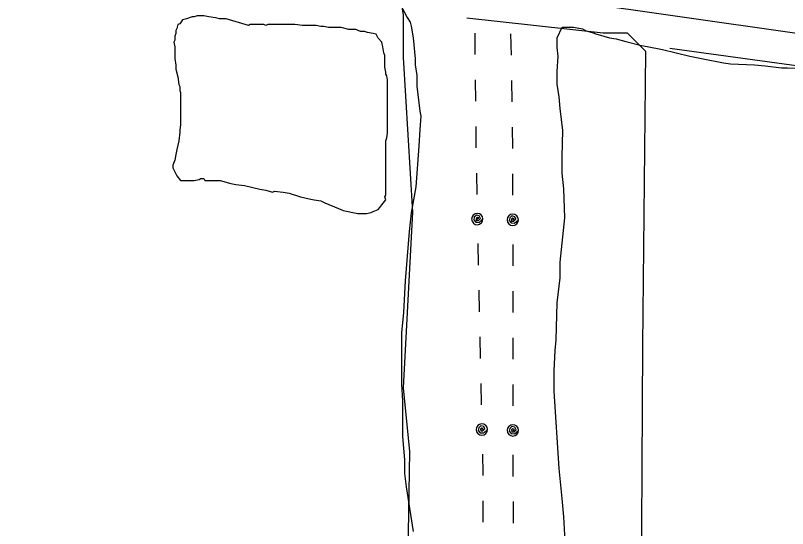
# Model space of a CAD drawing. Extents: x 3715084 to 3753216, y 488173 to 513963.
# Drawn here: x 3744407 to 3745633, y 497137 to 497951 of the extents above; entities that cross this region are included whole.
import ezdxf

# ---------------------------------------------------------------- set-up
doc = ezdxf.new("R2010")
doc.units = 0
for name, color, linetype in [('V-GRID-MAJR', 7, 'Continuous'), ('V-RAIL-TRAK', 7, 'Continuous'), ('V-SITE-VEGE', 7, 'Continuous'), ('V-TOPO-SHOR', 7, 'Continuous'), ('V-UTIL-LINE', 7, 'Continuous')]:
    doc.layers.add(name, color=color, linetype=linetype)

msp = doc.modelspace()

# ---------------------------------------------------------------- linework, layer by layer
at = {"layer": 'V-GRID-MAJR'}
msp.add_spline([(3745765.6, 493921.1), (3745688, 499979.6), (3745610.5, 506040), (3745532.9, 512100.5), (3745532.9, 512102.4)], degree=3, dxfattribs=at)
at = {"layer": 'V-RAIL-TRAK'}
msp.add_lwpolyline([(3750709.4, 497199.6), (3749648.5, 497352.6), (3743198.9, 498271.4)], dxfattribs=at)
at = {"layer": 'V-SITE-VEGE'}
for p, q in [((3745267.1, 497915.7), (3745274.8, 497932.6)), ((3745274.8, 497932.6), (3745293.2, 497932.6)), ((3745293.2, 497932.6), (3745307.1, 497929.5)), ((3745307.1, 497929.5), (3745313.2, 497926.4)), ((3745313.2, 497926.4), (3745324, 497923.3)), ((3745324, 497923.3), (3745328.6, 497921.8)), ((3745328.6, 497921.8), (3745350.1, 497915.7)), ((3745267.1, 497900.3), (3745267.1, 497915.7)), ((3745350.1, 497915.7), (3745360.8, 497914.1)), ((3745360.8, 497914.1), (3745376.2, 497909.5)), ((3745376.2, 497909.5), (3745400.7, 497903.4)), ((3745268.7, 497886.5), (3745267.1, 497900.3)), ((3745400.7, 497903.4), (3745410, 497901.8)), ((3745410, 497901.8), (3745434.5, 497897.2)), ((3745434.5, 497897.2), (3745477.5, 497886.5)), ((3745267.1, 497861.9), (3745268.7, 497886.5)), ((3745477.5, 497886.5), (3745499, 497881.9)), ((3745499, 497881.9), (3745531.3, 497875.7)), ((3745531.3, 497875.7), (3745542, 497874.2)), ((3745542, 497874.2), (3745580.4, 497872.7)), ((3745580.4, 497872.7), (3745597.3, 497871.1)), ((3745267.1, 497842), (3745267.1, 497861.9)), ((3745597.3, 497871.1), (3745623.4, 497868.1)), ((3745623.4, 497868.1), (3745632.6, 497868.1)), ((3745632.6, 497868.1), (3745692.5, 497866.5)), ((3745270.2, 497822), (3745267.1, 497842)), ((3745271.7, 497803.6), (3745270.2, 497822)), ((3745276.3, 497768.2), (3745271.7, 497803.6)), ((3745274.8, 497726.8), (3745276.3, 497768.2)), ((3745274.8, 497700.7), (3745274.8, 497726.8)), ((3745277.9, 497676.1), (3745274.8, 497700.7)), ((3745279.4, 497630), (3745277.9, 497676.1)), ((3745271.7, 497559.4), (3745279.4, 497630)), ((3745271.7, 497534.8), (3745271.7, 497559.4)), ((3745267.1, 497494.9), (3745271.7, 497534.8)), ((3745265.6, 497436.5), (3745267.1, 497494.9)), ((3745264.1, 497419.6), (3745265.6, 497436.5)), ((3745262.5, 497387.4), (3745264.1, 497419.6)), ((3745262.5, 497355.1), (3745262.5, 497387.4)), ((3745270.2, 497232.3), (3745262.5, 497355.1)), ((3745274.8, 497184.7), (3745270.2, 497232.3)), ((3745277.9, 497155.5), (3745274.8, 497184.7)), ((3745281, 497092.5), (3745277.9, 497155.5))]:
    msp.add_line(p, q, dxfattribs=at)
for points in [[(3745019.9, 497964.8), (3745029.1, 497947.9), (3745033.7, 497940.2), (3745035.2, 497934.1)], [(3744776.9, 497934.8), (3744741.6, 497945.6), (3744730.8, 497945.6), (3744724.7, 497947.1), (3744713.9, 497948.7), (3744706.2, 497950.2), (3744695.5, 497950.2), (3744690.9, 497948.7), (3744687.8, 497948.7), (3744678.6, 497945.6), (3744672.5, 497944), (3744667.9, 497937.9), (3744664.8, 497936.4), (3744663.2, 497930.2), (3744661.7, 497927.2), (3744661.7, 497922.5), (3744660.2, 497917.9), (3744660.2, 497911.8), (3744658.6, 497908.7), (3744660.2, 497901), (3744660.2, 497882.6), (3744661.7, 497871.9), (3744661.7, 497865.7), (3744664.8, 497853.4), (3744666.3, 497841.2), (3744667.9, 497838.1), (3744667.9, 497831.9), (3744669.4, 497828.9), (3744669.4, 497778.2), (3744667.9, 497769), (3744667.9, 497765.9), (3744666.3, 497752.1), (3744663.2, 497738.3), (3744661.7, 497730.6), (3744660.2, 497721.4), (3744657.1, 497713.7), (3744657.1, 497709.1), (3744663.2, 497696.8), (3744669.4, 497689.1), (3744690.9, 497689.1), (3744698.6, 497690.7), (3744701.6, 497692.2), (3744706.2, 497692.2), (3744707.8, 497689.1), (3744732.3, 497689.1), (3744749.2, 497684.5), (3744756.9, 497683), (3744770.7, 497681.4), (3744795.3, 497675.3), (3744804.5, 497673.8), (3744815.3, 497670.7), (3744818.3, 497672.2), (3744832.2, 497670.7), (3744841.4, 497669.2), (3744859.8, 497663), (3744873.6, 497659.9), (3744881.3, 497658.4), (3744892.1, 497656.9), (3744898.2, 497653.8), (3744919.7, 497644.6), (3744927.4, 497641.5), (3744950.4, 497636.9), (3744964.2, 497636.9), (3744971.9, 497638.4), (3744975, 497640), (3744982.7, 497643.1), (3744985.7, 497646.1), (3744988.8, 497650.7), (3744994.9, 497658.4), (3744993.4, 497663), (3744994.9, 497666.1), (3744994.9, 497752.1), (3744996.5, 497756.7), (3744998, 497764.4), (3744998, 497848.8), (3744996.5, 497855), (3744994.9, 497858), (3744994.9, 497861.1), (3744993.4, 497868.8), (3744993.4, 497887.2), (3744991.9, 497891.8), (3744990.3, 497901), (3744988.8, 497908.7), (3744982.7, 497914.9), (3744979.6, 497921), (3744975, 497922.5), (3744965.8, 497924.1), (3744961.2, 497925.6), (3744955, 497925.6), (3744947.3, 497928.7), (3744936.6, 497928.7), (3744924.3, 497931.8), (3744904.3, 497931.8), (3744896.7, 497933.3), (3744892.1, 497933.3), (3744884.4, 497934.8), (3744862.9, 497934.8), (3744850.6, 497936.4), (3744807.6, 497936.4)], [(3744807.6, 497936.4), (3744804.5, 497934.8), (3744801.5, 497936.4), (3744780, 497936.4), (3744776.9, 497934.8)], [(3745035.2, 497934.1), (3745038.3, 497915.7), (3745041.4, 497881.9), (3745041.4, 497872.7), (3745044.5, 497855.8), (3745044.5, 497838.9), (3745049.1, 497799), (3745050.6, 497791.3), (3745049.1, 497769.8), (3745047.5, 497743.7), (3745042.9, 497679.2), (3745035.2, 497637.7), (3745032.2, 497608.5), (3745026, 497530.2), (3745023, 497479.5), (3745019.9, 497447.3), (3745019.9, 497365.9), (3745021.4, 497339.8), (3745021.4, 497283), (3745024.5, 497246.1), (3745024.5, 497224.6), (3745027.6, 497203.1), (3745038.3, 497132.5)]]:
    msp.add_lwpolyline(points, dxfattribs=at)
at = {"layer": 'V-TOPO-SHOR'}
for points in [[(3744936.2, 497995), (3745018, 497980.6), (3745022.8, 497951.7), (3745022.8, 497884.4), (3745037.2, 497639.1), (3745022.8, 497360.1), (3745032.4, 497259.1), (3745027.6, 496936.8), (3745037.2, 496253.9), (3745032.4, 496032.6), (3745066.1, 495825.8), (3745059.1, 495780.8)], [(3745373.9, 495811.4), (3745407.6, 495931.6), (3745398, 496460.7), (3745402.8, 497427.4), (3745407.6, 497894), (3745378.7, 497922.8), (3745340.2, 497922.8), (3745123.8, 497946.9)], [(3745446.1, 497898.8), (3745797.2, 497850.7), (3746023.2, 497817)]]:
    msp.add_lwpolyline(points, dxfattribs=at)
at = {"layer": 'V-UTIL-LINE'}
for points in [[(3745136.3, 497923), (3745136.6, 497889)], [(3745193.2, 497921.8), (3745193.8, 497887.8)], [(3745137, 497849), (3745137.3, 497815)], [(3745194.5, 497847.8), (3745195.1, 497813.8)], [(3745137.7, 497775), (3745138, 497741)], [(3745195.7, 497773.8), (3745196.3, 497739.8)], [(3745138.8, 497701), (3745139.5, 497667)], [(3745196.4, 497699.8), (3745196.4, 497665.8)], [(3745140.3, 497628), (3745142.7, 497629.7), (3745140.5, 497630.4), (3745138.3, 497628.8), (3745138.7, 497625.9), (3745142.1, 497625.8), (3745145.4, 497629.1), (3745143.5, 497632.9), (3745138.8, 497634.1), (3745135.5, 497631), (3745134.6, 497626.6), (3745137.8, 497622.9), (3745143.3, 497622.7), (3745149.3, 497628.2), (3745148.6, 497631.6), (3745146.6, 497634.5), (3745143.6, 497636.4), (3745140.1, 497637), (3745136.7, 497636.2), (3745133.8, 497634.2), (3745131.9, 497631.3), (3745131.3, 497627.8), (3745132.1, 497624.4), (3745134.1, 497621.5), (3745137.1, 497619.6), (3745140.5, 497619), (3745144, 497619.7), (3745146.8, 497621.8), (3745148.7, 497624.7), (3745149.3, 497628.2)], [(3745196.5, 497626.8), (3745198.8, 497628.4), (3745196.6, 497629.2), (3745194.4, 497627.6), (3745194.7, 497624.7), (3745198.1, 497624.5), (3745201.5, 497627.8), (3745199.8, 497631.7), (3745195.1, 497632.9), (3745191.7, 497629.9), (3745190.7, 497625.5), (3745193.8, 497621.8), (3745199.3, 497621.5), (3745205.5, 497626.8), (3745204.8, 497630.2), (3745202.8, 497633.2), (3745199.9, 497635.1), (3745196.4, 497635.8), (3745193, 497635.1), (3745190.1, 497633.1), (3745188.1, 497630.2), (3745187.5, 497626.8), (3745188.1, 497623.3), (3745190.1, 497620.4), (3745193, 497618.5), (3745196.5, 497617.8), (3745199.9, 497618.5), (3745202.8, 497620.4), (3745204.8, 497623.3), (3745205.5, 497626.8)], [(3745141.2, 497589), (3745141.9, 497555)], [(3745196.5, 497587.8), (3745196.5, 497553.8)], [(3745142.7, 497515), (3745143.5, 497481)], [(3745196.5, 497513.8), (3745196.6, 497479.8)], [(3745144.3, 497441), (3745145, 497407)], [(3745196.6, 497439.8), (3745196.6, 497405.8)], [(3745145.9, 497367.1), (3745146.6, 497333.1)], [(3745196.7, 497365.8), (3745196.7, 497331.8)], [(3745147.4, 497294.1), (3745149.8, 497295.8), (3745147.6, 497296.5), (3745145.4, 497294.8), (3745145.8, 497291.9), (3745149.2, 497291.9), (3745152.5, 497295.2), (3745150.6, 497299), (3745145.9, 497300.2), (3745142.6, 497297), (3745141.7, 497292.7), (3745144.9, 497289), (3745150.4, 497288.8), (3745156.4, 497294.3), (3745155.7, 497297.7), (3745153.7, 497300.6), (3745150.7, 497302.4), (3745147.2, 497303.1), (3745143.8, 497302.3), (3745140.9, 497300.3), (3745139, 497297.3), (3745138.4, 497293.9), (3745139.2, 497290.4), (3745141.2, 497287.6), (3745144.2, 497285.7), (3745147.6, 497285.1), (3745151.1, 497285.8), (3745153.9, 497287.8), (3745155.8, 497290.8), (3745156.4, 497294.3)], [(3745196.7, 497292.8), (3745199.1, 497294.4), (3745196.9, 497295.2), (3745194.7, 497293.6), (3745195, 497290.7), (3745198.4, 497290.5), (3745201.8, 497293.8), (3745200, 497297.7), (3745195.3, 497298.9), (3745191.9, 497295.9), (3745191, 497291.5), (3745194, 497287.8), (3745199.5, 497287.5), (3745205.7, 497292.8), (3745205, 497296.2), (3745203.1, 497299.2), (3745200.1, 497301.1), (3745196.7, 497301.8), (3745193.3, 497301.1), (3745190.3, 497299.1), (3745188.4, 497296.2), (3745187.7, 497292.8), (3745188.4, 497289.3), (3745190.4, 497286.4), (3745193.3, 497284.5), (3745196.7, 497283.8), (3745200.2, 497284.5), (3745203.1, 497286.4), (3745205, 497289.3), (3745205.7, 497292.8)], [(3745148.3, 497255.1), (3745148.9, 497224.2), (3745148.9, 497221.1)], [(3745196.7, 497253.8), (3745196.8, 497235.9), (3745196.9, 497219.8)], [(3745149, 497181.1), (3745149, 497147.1)], [(3745197.1, 497179.8), (3745197.4, 497145.8)]]:
    msp.add_lwpolyline(points, dxfattribs=at)

doc.saveas('drawing.dxf')
